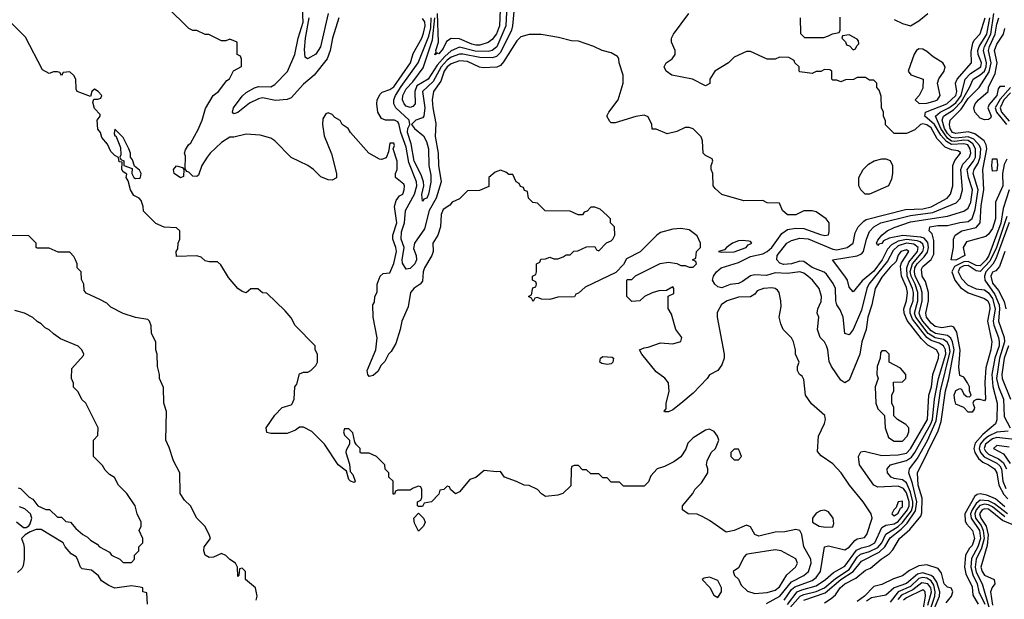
# Model space of a CAD drawing. Header units: inches. Extents: x 2380053 to 2584298, y 380219 to 546618.
# Tile 489 of 656: x 2491146 to 2495947, y 476354 to 479180. Entities that reach past the tile are written whole.
import ezdxf

# ---------------------------------------------------------------- set-up
doc = ezdxf.new("R2010")
doc.units = ezdxf.units.IN
doc.header["$MEASUREMENT"] = 0
doc.layers.add('C4497', color=7, linetype='Continuous')

msp = doc.modelspace()

# ---------------------------------------------------------------- linework, layer by layer
at = {"layer": 'C4497', "color": 2}
for points, elevation in [([(2493561.7, 479290), (2493549.3, 479150), (2493543.5, 479130), (2493490, 479020.4), (2493470, 479001.4), (2493450, 478993.6), (2493390, 478996), (2493307.1, 479012.9), (2493290, 479013), (2493250, 478997), (2493230, 478982.4), (2493201, 478950), (2493161.5, 478878.5), (2493110.2, 478830), (2493121.2, 478750), (2493116.4, 478710), (2493110, 478702), (2493078, 478690), (2493056, 478670), (2493070.8, 478650), (2493114.6, 478614.6), (2493130, 478586), (2493139, 478550), (2493140.8, 478470), (2493150, 478422), (2493150, 478388), (2493138.7, 478330), (2493130.5, 478310.5), (2493115.5, 478304.5), (2493110, 478295.3), (2493107.2, 478327.3), (2493116.9, 478370), (2493115.1, 478390), (2493103.7, 478423.7), (2493069.2, 478490), (2493054.2, 478574.2), (2493037.4, 478630), (2493038.4, 478650), (2493047.3, 478670), (2493045.1, 478690), (2492979.7, 478750), (2492969.7, 478770), (2492969.7, 478789.7), (2492977.4, 478810), (2493005.5, 478854.5), (2493089, 478970), (2493140.6, 479099.4), (2493150, 479140.7), (2493151.7, 479190)], 26), ([(2493491.6, 479310), (2493484.5, 479150), (2493470, 479111.6), (2493450, 479084.2), (2493430, 479068.4), (2493390, 479056.8), (2493370, 479056.4), (2493350, 479060.8), (2493290, 479087.4), (2493250, 479087.8), (2493226.1, 479073.9), (2493210, 479039.3), (2493190, 479014.5), (2493182.8, 479017.2), (2493170, 479009), (2493177.2, 479022.8), (2493174.5, 479030), (2493187.4, 479070), (2493182.6, 479210)], 18), ([(2494873.6, 476350), (2494910, 476401.2), (2494925.2, 476414.8), (2495010, 476446.4), (2495030, 476460.3), (2495051.1, 476490), (2495069.6, 476610.4), (2495090, 476615.5), (2495170, 476594.9), (2495190, 476608.4), (2495218.8, 476641.2), (2495230, 476648.5), (2495264.5, 476655.5), (2495277, 476670), (2495302.7, 476750), (2495297.2, 476770), (2495259.3, 476830), (2495192.7, 476910), (2495151.5, 476971.5), (2495110, 477014), (2495053.6, 477053.6), (2495035.3, 477075.3), (2495041.2, 477150), (2495070, 477212), (2495075.1, 477230), (2495072.3, 477250), (2495007.5, 477307.5), (2494977.2, 477350), (2494970, 477426), (2494962, 477442), (2494948, 477450), (2494938, 477470), (2494938, 477490), (2494946, 477510), (2494928.9, 477548.9), (2494928.9, 477571.1), (2494919.3, 477610), (2494910, 477628.7), (2494869.3, 477669.3), (2494856.5, 477696.5), (2494849, 477730), (2494858.6, 477781.4), (2494858, 477810), (2494849.4, 477849.4), (2494840.9, 477860.9), (2494829.5, 477869.5), (2494813.4, 477873.4), (2494772, 477870), (2494742.5, 477857.5), (2494730, 477842), (2494710, 477829), (2494650, 477826.6), (2494596, 477810), (2494568, 477792), (2494547.4, 477752.6), (2494546.7, 477730), (2494580.7, 477550), (2494580.7, 477530), (2494570, 477498), (2494550.7, 477469.3), (2494510, 477448), (2494498, 477430), (2494430, 477359), (2494370, 477309), (2494330, 477278), (2494310, 477268), (2494290, 477268), (2494288.7, 477271.3), (2494298, 477282), (2494298, 477310), (2494313.2, 477366.8), (2494309.2, 477410), (2494292.1, 477432.1), (2494250, 477462.7), (2494179, 477550), (2494168.7, 477570), (2494190, 477581), (2494210, 477582.8), (2494270, 477604.9), (2494330, 477599.1), (2494368.9, 477611.1), (2494374, 477630), (2494345.2, 477670), (2494324.7, 477744.7), (2494308.4, 477771.6), (2494308, 477832), (2494335.3, 477844.7), (2494335.3, 477870), (2494330, 477878), (2494299.6, 477860.4), (2494262, 477858), (2494230, 477849.2), (2494192, 477830), (2494170, 477809), (2494130, 477806), (2494106, 477830), (2494106, 477910), (2494110, 477914), (2494130, 477914), (2494148.4, 477931.6), (2494268.9, 477991.1), (2494310, 477998), (2494350, 477992), (2494370, 477982), (2494390, 477982), (2494410, 477974), (2494430, 477974), (2494446, 477990), (2494442, 478002), (2494426, 478010), (2494442, 478018), (2494446, 478050), (2494466, 478070), (2494466, 478090), (2494450, 478126), (2494410, 478155.3), (2494370, 478162), (2494330, 478159), (2494270, 478142), (2494252, 478130), (2494171.1, 478048.9), (2494105.4, 478014.6), (2494090, 477986), (2494052.7, 477947.3), (2493903.6, 477876.4), (2493870, 477846), (2493858, 477842), (2493851.6, 477828.4), (2493770, 477828), (2493730, 477815.3), (2493690, 477818), (2493670, 477826), (2493658, 477822), (2493650, 477806), (2493642, 477822), (2493626, 477830), (2493642, 477838), (2493647.3, 477872.7), (2493662, 477878), (2493666, 477890), (2493662, 477902), (2493646, 477910), (2493646, 477930), (2493662, 477938), (2493666, 477950), (2493666, 477990), (2493682, 477998), (2493687.3, 478012.7), (2493710, 478014), (2493730, 478022), (2493750, 478014), (2493770, 478014), (2493796.4, 478023.6), (2493810, 478034), (2493830, 478034), (2493848.4, 478051.6), (2493867.3, 478052.7), (2493910, 478072), (2493950, 478074), (2493958, 478058), (2493970, 478054), (2494007.3, 478092.7), (2494030, 478102), (2494038, 478110), (2494048, 478130), (2494046, 478170), (2494026, 478190), (2494026, 478210), (2494010, 478226), (2493976.4, 478256.4), (2493950, 478266), (2493930, 478266), (2493912.7, 478247.3), (2493898, 478242), (2493890, 478228), (2493868.4, 478228.4), (2493830, 478246), (2493708.4, 478248.4), (2493670, 478286), (2493648.4, 478288.4), (2493626, 478310), (2493622, 478342), (2493607.3, 478347.3), (2493602, 478362), (2493587.3, 478367.3), (2493582, 478382), (2493566, 478390), (2493550, 478426), (2493530, 478426), (2493516.4, 478436.4), (2493490, 478446), (2493463.6, 478436.4), (2493434, 478410), (2493432.7, 478367.3), (2493387.3, 478347.3), (2493330, 478346), (2493290, 478306), (2493254, 478290), (2493243.6, 478276.4), (2493210, 478255.3), (2493201, 478230), (2493198, 478170), (2493184, 478130), (2493160.7, 478090), (2493161.6, 478050), (2493154.9, 478030), (2493119.6, 477970), (2493113.1, 477950), (2493110, 477905.2), (2493099.1, 477890), (2493068.9, 477871.1), (2493050.6, 477850), (2493040.3, 477779.7), (2493009.2, 477710.8), (2493001.3, 477670), (2492979, 477601), (2492957.7, 477562.3), (2492944, 477550), (2492925.8, 477514.2), (2492906.4, 477493.6), (2492894.2, 477465.8), (2492870, 477446), (2492850, 477441.2), (2492842.7, 477450), (2492839.6, 477470), (2492882.9, 477570), (2492889.2, 477629.2), (2492869, 477730), (2492868, 477790), (2492876.4, 477803.6), (2492878, 477830), (2492888.4, 477851.6), (2492889, 477890), (2492904, 477930), (2492918, 477942), (2492950, 477946), (2492970, 477991), (2492982.2, 478050), (2492980.5, 478070), (2492965.2, 478110), (2492965.2, 478130), (2492984.5, 478190), (2492972.7, 478270), (2492980.9, 478299.1), (2492998, 478322), (2493013.2, 478330), (2493021.2, 478350), (2493022, 478370), (2493018, 478378), (2492978, 478410), (2492978, 478430), (2492986, 478450), (2492986, 478490), (2492966, 478550), (2492972.7, 478567.3), (2492970, 478578), (2492950, 478578), (2492943.6, 478536.4), (2492932.7, 478507.3), (2492910, 478498), (2492900.4, 478500.4), (2492848.9, 478528.9), (2492758, 478630), (2492748, 478650), (2492718, 478670), (2492708.4, 478688.4), (2492683.1, 478703.1), (2492670, 478718), (2492650, 478726), (2492638, 478722), (2492623.6, 478696.4), (2492622, 478670), (2492630, 478614), (2492666.4, 478526.4), (2492691.1, 478431.1), (2492690.9, 478409.1), (2492670, 478398), (2492650, 478399), (2492614.6, 478414.6), (2492578, 478450), (2492550, 478468.7), (2492470, 478508), (2492389.1, 478589.1), (2492370, 478602), (2492318, 478618), (2492250, 478622), (2492190, 478608), (2492170, 478608), (2492130, 478581.2), (2492074, 478530), (2492059.1, 478510), (2492033.4, 478470), (2492017.3, 478422.7), (2492010, 478415.3), (2491990, 478417.2), (2491970, 478437.2), (2491960.2, 478440.2), (2491952.7, 478452.7), (2491954.5, 478514.5), (2491949.3, 478530), (2491953.6, 478546.4), (2491968.7, 478570), (2491980.4, 478579.6), (2492015.3, 478644.7), (2492035.1, 478690), (2492052.1, 478747.9), (2492088.7, 478810), (2492115.3, 478830), (2492156.4, 478883.6), (2492168.4, 478891.6), (2492188.9, 478931.1), (2492227.3, 478952.7), (2492227.3, 478987.3), (2492222, 479002), (2492206, 479010), (2492206, 479070), (2492170, 479086), (2492150, 479078), (2492130, 479078), (2492067.3, 479107.3), (2492050, 479108), (2492010, 479128), (2491990, 479128), (2491970, 479138), (2491863.1, 479243.1)], 34), ([(2492702.4, 479190), (2492670.4, 479090), (2492660.3, 479030), (2492644.9, 478990), (2492581.6, 478910), (2492530, 478866), (2492470, 478799.3), (2492450, 478791.8), (2492393.7, 478786.3), (2492330, 478799.7), (2492310, 478795.1), (2492266.4, 478773.6), (2492210, 478727.8), (2492190, 478721.2), (2492182.7, 478730), (2492187.6, 478750), (2492230, 478808), (2492250, 478824.9), (2492290, 478848.4), (2492310, 478854.9), (2492370, 478852.2), (2492390, 478863.8), (2492451.8, 478928.2), (2492487.4, 479010), (2492504.2, 479090), (2492528.5, 479168.5), (2492522.7, 479270)], 30), ([(2493521, 479250), (2493516.3, 479150), (2493471.7, 479048.3), (2493450, 479030.8), (2493430, 479025.8), (2493366.2, 479026.2), (2493290, 479046.3), (2493250, 479029), (2493218.4, 479001.6), (2493181.2, 478958.8), (2493137.6, 478890), (2493081.8, 478858.2), (2493072.2, 478830), (2493073.4, 478770), (2493063.1, 478756.9), (2493050, 478751.6), (2493030, 478758.7), (2493020.5, 478770), (2493012.8, 478790), (2493014.7, 478810), (2493030, 478843.1), (2493062.2, 478877.8), (2493113.7, 478946.3), (2493157.9, 479082.1), (2493169.9, 479190)], 22), ([(2492649.2, 479210), (2492611.9, 479048.1), (2492590, 479011.6), (2492549.3, 478989.3), (2492537.2, 478997.2), (2492534.5, 479034.5), (2492538.6, 479090), (2492556.4, 479190)], 26), ([(2494890, 476299), (2494951.3, 476368.7), (2494970, 476378), (2495030, 476392.5), (2495070, 476410.2), (2495124.1, 476455.9), (2495190, 476499.8), (2495230, 476560.2), (2495246.2, 476573.8), (2495290, 476586.9), (2495330, 476606.8), (2495349.9, 476630), (2495370, 476672.4), (2495430, 476709.5), (2495451.2, 476728.8), (2495493.8, 476786.2), (2495501.7, 476810), (2495501.7, 476830), (2495490, 476876.9), (2495470, 476922), (2495450, 476936), (2495410, 476942.7), (2495394.5, 476950), (2495377.6, 476970), (2495376.2, 476990), (2495392.7, 477010), (2495470, 477031), (2495493.7, 477046.3), (2495510.8, 477069.2), (2495588.6, 477210), (2495596.1, 477230), (2495605.9, 477330), (2495625.7, 477430), (2495661.7, 477550), (2495660.5, 477570), (2495650.7, 477590.7), (2495630, 477602.7), (2495590, 477615.8), (2495569.9, 477629.9), (2495500.1, 477720.1), (2495487.3, 477750), (2495488.5, 477770), (2495502.1, 477810), (2495503.8, 477850), (2495499.9, 477870), (2495472.8, 477930), (2495471.4, 477970), (2495482.2, 477997.8), (2495523.7, 478050), (2495527.1, 478070), (2495506, 478086), (2495470, 478090.4), (2495430, 478077.5), (2495404.9, 478055.1), (2495376.7, 478003.3), (2495287.1, 477890), (2495275.9, 477870), (2495250, 477763.7), (2495210, 477669.2), (2495190, 477644), (2495169.4, 477650), (2495161.6, 477730), (2495146.3, 477766.3), (2495129.6, 477790), (2495125.1, 477810), (2495123.5, 477870), (2495113.2, 477893.2), (2495079.5, 477939.5), (2495068.5, 477948.5), (2495010, 477972.6), (2494970, 478000.4), (2494950, 478003.1), (2494909.7, 477989.7), (2494870, 477986), (2494852.8, 477992.8), (2494837, 478010), (2494839.6, 478030), (2494886, 478090), (2494910, 478104), (2494950, 478115.5), (2494990, 478111.3), (2495110, 478062), (2495130, 478058.8), (2495181.2, 478070), (2495209.3, 478090), (2495219.1, 478140.9), (2495234, 478170), (2495261.4, 478198.6), (2495274.1, 478205.9), (2495464.8, 478255.2), (2495550, 478258.5), (2495590, 478267.8), (2495667.8, 478310), (2495685.1, 478330), (2495695.6, 478370), (2495696.3, 478470), (2495706.3, 478493.7), (2495734, 478530), (2495733, 478533), (2495720.9, 478540.9), (2495690, 478546), (2495658.6, 478558.6), (2495619.8, 478599.8), (2495590, 478652.9), (2495570, 478668.3), (2495550, 478672.8), (2495538.8, 478670), (2495510, 478642.7), (2495470, 478626), (2495410, 478626), (2495368.4, 478668.4), (2495367.3, 478687.3), (2495358, 478710), (2495358, 478730), (2495348.7, 478750), (2495347.3, 478807.3), (2495336.4, 478836.4), (2495326, 478850), (2495326, 478870), (2495310, 478886), (2495290, 478886), (2495270, 478898), (2495230, 478898), (2495211.6, 478888.4), (2495172.7, 478887.3), (2495150, 478878), (2495130, 478886), (2495110, 478886), (2495106, 478890), (2495106, 478930), (2495096.4, 478936.4), (2495070, 478938), (2495051.6, 478928.4), (2495030, 478928), (2495010, 478918), (2494950, 478926), (2494946, 478930), (2494946, 478950), (2494926, 478970), (2494922, 478982), (2494896.4, 478996.4), (2494850, 478998), (2494830, 478988), (2494790, 478988), (2494710, 479026), (2494690, 479026), (2494630, 478998), (2494602, 478970), (2494536, 478930), (2494511.3, 478890), (2494510.9, 478869.1), (2494490, 478858), (2494426, 478890), (2494326, 478910), (2494298, 478930), (2494288, 478950), (2494298, 478970), (2494328, 478990), (2494342, 479010), (2494342, 479030), (2494324, 479070), (2494324, 479090), (2494334, 479110), (2494409.2, 479210)], 26), ([(2494952, 479190), (2494952.7, 479112.7), (2494972.7, 479092.7), (2495067.3, 479092.7), (2495090, 479102), (2495108.4, 479111.6), (2495142, 479118), (2495146, 479130), (2495147.3, 479192.7)], 26), ([(2494968.7, 476350), (2495074.1, 476385.9), (2495149.9, 476450.1), (2495209.8, 476490), (2495250, 476540.2), (2495336.4, 476583.6), (2495365, 476610), (2495390, 476653.2), (2495444, 476696), (2495474, 476726), (2495514.3, 476785.7), (2495520.7, 476830), (2495498.7, 476918.7), (2495480.9, 476970), (2495484, 476990), (2495521.7, 477038.3), (2495572.2, 477127.8), (2495615.3, 477224.7), (2495636.4, 477370), (2495682.4, 477562.4), (2495677.7, 477590), (2495668.5, 477608.5), (2495650, 477620.8), (2495609.6, 477629.6), (2495576.1, 477650), (2495515.8, 477730), (2495509.4, 477750), (2495524.6, 477810), (2495525.3, 477850), (2495512.9, 477890), (2495492.4, 477930), (2495488.3, 477951.7), (2495499.9, 477990), (2495549.9, 478050), (2495554.5, 478070), (2495550, 478085.6), (2495537.1, 478097.1), (2495522.4, 478102.4), (2495470, 478108.1), (2495430, 478099.9), (2495397.6, 478082.4), (2495378, 478062), (2495351.6, 478010), (2495310, 477954.5), (2495253.2, 477906.8), (2495210, 477854), (2495190, 477875.3), (2495181.6, 477910), (2495169.6, 477930), (2495108.7, 478010), (2495230, 478029.1), (2495250, 478038.7), (2495259.7, 478050), (2495274.5, 478110), (2495290, 478148), (2495311.5, 478170), (2495344.5, 478190), (2495490, 478225.7), (2495599.1, 478240.9), (2495712.5, 478287.5), (2495731.9, 478308.1), (2495742.6, 478350), (2495735.2, 478450), (2495744, 478476), (2495777.7, 478510), (2495783.7, 478530), (2495781.3, 478550), (2495769.7, 478570), (2495750, 478575.5), (2495690, 478572.4), (2495665.6, 478585.6), (2495637.4, 478617.4), (2495607, 478670), (2495558.9, 478710), (2495562.4, 478730), (2495667.2, 478770), (2495711.2, 478810), (2495715.3, 478830), (2495709.7, 478870), (2495716.8, 478890), (2495786.3, 478970), (2495785.3, 479025.3), (2495793.5, 479066.5), (2495799.7, 479080.3), (2495830, 479110.7), (2495853.9, 479190)], 22), ([(2495070, 476337.3), (2495102.7, 476357.3), (2495123.5, 476376.5), (2495146.6, 476410), (2495169.7, 476430), (2495222.2, 476457.7), (2495270, 476495.5), (2495294.5, 476505.5), (2495347.3, 476550), (2495384.9, 476575.1), (2495404.2, 476595.8), (2495435.6, 476650), (2495485.8, 476694.2), (2495539.8, 476760.2), (2495544.9, 476775.1), (2495546.6, 476846.6), (2495526.4, 476910), (2495523.9, 476970), (2495624.7, 477175.3), (2495639.2, 477220.8), (2495659.9, 477370), (2495676.3, 477430), (2495702.4, 477570), (2495695, 477610), (2495686.7, 477626.7), (2495670, 477639.8), (2495611.8, 477650), (2495590, 477662.8), (2495550, 477710.8), (2495538.1, 477730), (2495532.5, 477750), (2495545.7, 477810), (2495546.2, 477850), (2495538.8, 477878.8), (2495513.1, 477930), (2495508.4, 477950), (2495511.2, 477970), (2495522.6, 477990), (2495556.6, 478023.4), (2495573.2, 478046.8), (2495577.8, 478070), (2495574.5, 478094.5), (2495555.5, 478115.5), (2495540.6, 478120.6), (2495452.7, 478127.3), (2495384.7, 478115.3), (2495357.5, 478102.5), (2495350, 478089.6), (2495334.9, 478085.1), (2495330, 478079), (2495324.5, 478090), (2495330, 478104.7), (2495349.5, 478130), (2495376, 478150), (2495410, 478167), (2495490, 478195), (2495670, 478222), (2495750, 478246.3), (2495770, 478261.1), (2495783.5, 478290), (2495792.1, 478350), (2495771.9, 478410), (2495766.6, 478450), (2495797.5, 478490), (2495806.6, 478510), (2495806.8, 478550), (2495794.3, 478574.3), (2495770.9, 478590.9), (2495750, 478593.5), (2495706.2, 478586.2), (2495690, 478588.7), (2495670, 478602.8), (2495636.9, 478650), (2495610.8, 478710), (2495633.5, 478730), (2495675.8, 478750), (2495710, 478774.8), (2495736, 478810), (2495756.8, 478890), (2495782.2, 478917.8), (2495832.8, 478950), (2495835.6, 478970), (2495819.8, 479010), (2495817.3, 479030), (2495823.7, 479050), (2495861.9, 479110), (2495875.8, 479190)], 18), ([(2495410, 479180.7), (2495450, 479161), (2495490, 479151), (2495530, 479174.8), (2495574, 479210)], 26), ([(2495970.6, 478350), (2495941, 478259), (2495930, 478187.8), (2495871.2, 478030), (2495858.4, 478010), (2495830, 477980.7), (2495810, 477981.3), (2495770, 478001.2), (2495750, 477998.9), (2495703.9, 477976.1), (2495690.9, 477950), (2495706.2, 477910), (2495734, 477874), (2495770, 477848.4), (2495850, 477820.2), (2495866.4, 477810), (2495874.8, 477790), (2495876.6, 477770), (2495865.8, 477710), (2495886.7, 477610), (2495880.9, 477570), (2495857.2, 477482.8), (2495851.4, 477411.4), (2495854.8, 477330), (2495850, 477322), (2495830, 477328.7), (2495812, 477328), (2495798, 477322), (2495794, 477310), (2495802, 477290), (2495799.6, 477280.4), (2495790, 477266), (2495770, 477266), (2495748.9, 477288.9), (2495710, 477306), (2495705.6, 477325.6), (2495702.7, 477350), (2495710, 477372), (2495730, 477382), (2495738, 477378), (2495750, 477354), (2495763.6, 477343.6), (2495778, 477342), (2495786, 477350), (2495778, 477370), (2495778, 477390), (2495768, 477410), (2495750, 477438), (2495730, 477446), (2495725.4, 477485.4), (2495731.8, 477568.2), (2495716.2, 477656.2), (2495700.2, 477680.2), (2495690, 477686), (2495641.7, 477678.3), (2495610, 477683.5), (2495590, 477700.5), (2495567.2, 477730), (2495563.8, 477750), (2495576.9, 477810), (2495577.2, 477850), (2495563.1, 477903.1), (2495547.2, 477930), (2495543.8, 477963.8), (2495550, 477977.6), (2495589.8, 478010.2), (2495603, 478037), (2495603.5, 478103.5), (2495595.4, 478135.4), (2495581.2, 478150), (2495584, 478170), (2495622.7, 478177.3), (2495670, 478176.1), (2495730, 478191.5), (2495770, 478196.5), (2495790, 478210.5), (2495805.6, 478254.4), (2495820.2, 478350), (2495794.5, 478430), (2495799.4, 478450), (2495819.2, 478480.8), (2495828.8, 478510), (2495832, 478550), (2495826.4, 478566.4), (2495797.9, 478597.9), (2495770, 478609.5), (2495710, 478601.8), (2495690, 478605.7), (2495670, 478625), (2495655.3, 478650), (2495644.5, 478690), (2495649.8, 478710), (2495699.1, 478740.9), (2495738.6, 478781.4), (2495778, 478850), (2495795.4, 478890), (2495830, 478911), (2495850.5, 478930), (2495859.1, 478950), (2495860.7, 478970), (2495846.3, 479030), (2495851, 479050), (2495881.7, 479110), (2495896, 479210)], 14), ([(2495960, 478500), (2495945.9, 478474.1), (2495938.3, 478430), (2495939.5, 478370), (2495904.7, 478290), (2495904.3, 478210), (2495890, 478162), (2495870, 478134), (2495856.5, 478123.5), (2495762.7, 478097.3), (2495747, 478070), (2495755.3, 478030), (2495710, 478007.7), (2495688.6, 478008.6), (2495699.7, 478070), (2495699.1, 478110), (2495706.6, 478130), (2495739.3, 478150), (2495810, 478166.3), (2495829.8, 478190), (2495834.3, 478274.3), (2495847.7, 478350), (2495841.7, 478450), (2495861.4, 478550), (2495859.3, 478570), (2495849.2, 478589.2), (2495803.7, 478623.7), (2495770, 478633.3), (2495710, 478624.7), (2495694, 478630), (2495682.2, 478650), (2495679.2, 478670), (2495682.6, 478690), (2495736.7, 478743.3), (2495770, 478796.2), (2495824.7, 478850), (2495873.7, 478926.3), (2495882.7, 478970), (2495870.5, 479030), (2495874.4, 479050), (2495902.1, 479110), (2495910, 479159.1), (2495921, 479190)], 10), ([(2494787.2, 476332.8), (2494851.9, 476370), (2494910, 476439.2), (2494969.6, 476470), (2494992.8, 476490), (2495005.4, 476530), (2495003.5, 476550), (2494969.6, 476610), (2494959.3, 476670), (2494949.1, 476689.1), (2494930, 476694), (2494876.8, 476683.2), (2494830, 476681.6), (2494750, 476662), (2494730, 476669.2), (2494710, 476708), (2494690, 476715.3), (2494629, 476689), (2494590, 476682), (2494510, 476738), (2494476.4, 476756.4), (2494450, 476768.7), (2494406, 476770), (2494378, 476790), (2494378, 476810), (2494428, 476870), (2494438, 476890), (2494470, 476922), (2494502, 476970), (2494502, 476990), (2494495.3, 477010), (2494498, 477030), (2494518, 477070), (2494538, 477090), (2494555.3, 477130), (2494548.7, 477150), (2494532.9, 477172.9), (2494510, 477184), (2494490, 477179), (2494430, 477142), (2494404.5, 477115.5), (2494394.4, 477085.6), (2494370, 477048), (2494335.3, 477024.7), (2494290, 477002), (2494254, 476990), (2494223.6, 476956.4), (2494212.7, 476927.3), (2494190, 476906), (2494090, 476906), (2494070, 476926), (2494030, 476926), (2494010, 476946), (2493990, 476946), (2493970, 476966), (2493930, 476966), (2493910, 476986), (2493890, 476986), (2493870, 477006), (2493850, 477006), (2493838, 477002), (2493834, 476990), (2493832.7, 476907.3), (2493794, 476870), (2493770, 476862), (2493710, 476855.3), (2493690, 476868), (2493670, 476888.7), (2493630, 476909), (2493606, 476910), (2493568.9, 476928.9), (2493510, 476949), (2493490, 476978), (2493470, 476975.3), (2493410, 476982), (2493370, 476948), (2493341, 476939), (2493290, 476878), (2493270, 476868), (2493246, 476890), (2493242, 476902), (2493230, 476906), (2493214, 476890), (2493194, 476886), (2493190, 476866), (2493154, 476830), (2493118, 476822), (2493110, 476806), (2493090, 476806), (2493086, 476810), (2493086, 476830), (2493102, 476838), (2493106, 476850), (2493106, 476890), (2493102, 476902), (2493090, 476906), (2493063.6, 476896.4), (2493050, 476886), (2492990, 476886), (2492978, 476882), (2492972.7, 476867.3), (2492967.3, 476867.3), (2492966, 476930), (2492946, 476950), (2492946, 476970), (2492928.4, 476988.4), (2492926, 477010), (2492886, 477050), (2492850, 477066), (2492810, 477066), (2492806, 477070), (2492806, 477090), (2492787.3, 477107.3), (2492780.4, 477120.4), (2492770, 477166), (2492750, 477186), (2492730, 477186), (2492724.7, 477170), (2492730, 477154), (2492754, 477130), (2492754, 477110), (2492738, 477082), (2492736, 477070), (2492753.7, 477013.7), (2492756.9, 476976.9), (2492770, 476962), (2492782, 476930), (2492776, 476924), (2492758, 476930), (2492750, 476938), (2492739.3, 476979.3), (2492698, 477010), (2492631.2, 477111.2), (2492570, 477172.3), (2492530, 477193.2), (2492510, 477194), (2492490, 477178), (2492450, 477162), (2492370, 477162), (2492350, 477168), (2492348, 477190), (2492388.9, 477251.1), (2492426, 477290), (2492470, 477302), (2492473.6, 477306.4), (2492484, 477330), (2492488, 477390), (2492496.4, 477403.6), (2492510, 477454), (2492530, 477462), (2492550, 477462), (2492566, 477470), (2492590, 477494), (2492598, 477510), (2492598, 477550), (2492586, 477570), (2492586, 477590), (2492488.9, 477688.9), (2492470, 477726), (2492440.4, 477760.4), (2492350, 477846), (2492330, 477848), (2492307.3, 477867.3), (2492272.7, 477867.3), (2492250, 477848), (2492230, 477855.3), (2492209.6, 477869.6), (2492163.7, 477923.7), (2492125.6, 477985.6), (2492110, 477999), (2492070, 477999), (2492050, 478004), (2492030, 478022), (2492010, 478028.7), (2491910, 478026), (2491908, 478050), (2491916.4, 478063.6), (2491918, 478090), (2491926, 478110), (2491926, 478150), (2491910, 478166), (2491850, 478168), (2491810, 478186), (2491750, 478246), (2491748, 478270), (2491738, 478298), (2491728.7, 478310), (2491702.7, 478322.7), (2491686, 478350), (2491674.6, 478394.6), (2491664, 478410), (2491667.3, 478427.3), (2491650, 478438), (2491644, 478450), (2491646, 478486), (2491630, 478488), (2491628, 478508), (2491610, 478518), (2491590, 478538), (2491574, 478574), (2491546, 478606), (2491539, 478630), (2491526.3, 478646.3), (2491524, 478690), (2491538, 478710), (2491538, 478718), (2491510, 478748), (2491502, 478778), (2491507.3, 478792.7), (2491527.3, 478792.7), (2491542, 478798), (2491546, 478810), (2491528, 478830), (2491510, 478842), (2491498, 478830), (2491490, 478806), (2491426, 478830), (2491421.2, 478841.2), (2491419, 478890), (2491410, 478908), (2491390, 478926), (2491358, 478922), (2491350, 478908), (2491342, 478922), (2491330, 478926), (2491310, 478926), (2491290, 478918), (2491256.4, 478936.4), (2491174.6, 479094.6), (2491094.6, 479174.6)], 38), ([(2494890, 476329.4), (2494937.2, 476390), (2494959.3, 476400.7), (2495030, 476419.3), (2495075.4, 476450), (2495114.6, 476485.4), (2495170, 476515.6), (2495226.1, 476593.9), (2495250, 476605.7), (2495290, 476615.2), (2495316.4, 476630), (2495350, 476703.7), (2495370, 476714.9), (2495410, 476721.7), (2495430, 476733.9), (2495475.2, 476790), (2495482.7, 476810), (2495482.7, 476830), (2495470, 476873.7), (2495455, 476895), (2495430, 476905), (2495330, 476901.6), (2495311.2, 476911.2), (2495240.7, 477010), (2495236, 477050), (2495246.8, 477073.2), (2495264.1, 477075.9), (2495350, 477056), (2495430, 477058.8), (2495470, 477067.3), (2495490, 477087.6), (2495571.8, 477230), (2495578.9, 477350), (2495591.4, 477390), (2495598.8, 477450), (2495625.7, 477530), (2495628, 477550), (2495616.9, 477570), (2495574, 477594), (2495543.9, 477623.9), (2495473.8, 477713.8), (2495458, 477750), (2495457.4, 477770), (2495470.7, 477810), (2495474.4, 477850), (2495470, 477875.1), (2495445.3, 477930), (2495441.5, 477978.5), (2495445.6, 477994.4), (2495480.7, 478050), (2495470, 478058.7), (2495443.1, 478050), (2495430, 478032), (2495419.4, 478000.6), (2495390, 477973.5), (2495350, 477925.1), (2495316.9, 477870), (2495301.3, 477790), (2495280.8, 477730), (2495273.4, 477670), (2495251.7, 477610), (2495242.4, 477550), (2495190, 477422), (2495170, 477409), (2495150, 477422), (2495104, 477490), (2495092.9, 477512.9), (2495086, 477570), (2495079.3, 477590), (2495070, 477608.7), (2495049, 477630), (2495042, 477650), (2495035.3, 477670), (2495042, 477730), (2495034, 477750), (2495037.2, 477770), (2495053.1, 477806.9), (2495056.2, 477830), (2495043.7, 477870), (2495012, 477910), (2494989.6, 477930), (2494970, 477945.1), (2494950, 477951.1), (2494890, 477942), (2494830, 477946.6), (2494787.1, 477932.9), (2494730, 477936.5), (2494708.6, 477931.4), (2494670, 477903.5), (2494650, 477894.7), (2494610.3, 477889.7), (2494570, 477872.3), (2494550, 477878), (2494536, 477890), (2494524.5, 477910), (2494529.6, 477930), (2494542.9, 477950), (2494566, 477970), (2494650, 477995.6), (2494710, 478026.2), (2494770, 478039.1), (2494790.6, 478049.4), (2494814, 478070), (2494861.5, 478138.5), (2494890, 478157.3), (2494930, 478163.1), (2494970, 478162.6), (2495050, 478132.7), (2495071.9, 478128.1), (2495088.9, 478131.1), (2495093.2, 478146.8), (2495092.7, 478190), (2495079, 478210), (2495030, 478244), (2495010, 478249), (2494970, 478248), (2494930, 478228.7), (2494890, 478228), (2494866, 478250), (2494850, 478286), (2494790, 478288), (2494770, 478298), (2494676.4, 478296.4), (2494570, 478328.7), (2494536.4, 478356.4), (2494528, 478370), (2494526, 478430), (2494518, 478450), (2494518, 478470), (2494526, 478490), (2494522, 478502), (2494490, 478518), (2494478, 478530), (2494475.3, 478590), (2494468.9, 478608.9), (2494428.9, 478648.9), (2494410, 478655.3), (2494390, 478655.3), (2494350, 478635.3), (2494303.1, 478623.1), (2494250, 478646), (2494230, 478646), (2494228, 478670), (2494210, 478706), (2494190, 478715.3), (2494150, 478709), (2494050, 478678), (2494030, 478678), (2494023.1, 478683.1), (2494008, 478710), (2494018, 478730), (2494064, 478790), (2494089.1, 478870.9), (2494089, 478910), (2494068.7, 478970), (2494068, 478990), (2494060.4, 479000.4), (2494030, 479018), (2493986, 479030), (2493946, 479050), (2493870, 479075.3), (2493836.4, 479076.4), (2493773.6, 479093.6), (2493688.4, 479108.4), (2493630, 479108.7), (2493590, 479096), (2493570, 479078), (2493505.3, 478974.7), (2493490, 478957.6), (2493471.5, 478948.5), (2493404.9, 478944.9), (2493388.3, 478948.3), (2493330, 478976.5), (2493290, 478980.3), (2493250, 478964.8), (2493230, 478949.7), (2493215.9, 478930), (2493199.4, 478880.6), (2493163.7, 478830), (2493157.4, 478790), (2493160.2, 478750), (2493174.9, 478674.9), (2493171.4, 478610), (2493185.8, 478530), (2493187.9, 478470), (2493201.3, 478390), (2493176.9, 478310), (2493142.4, 478250), (2493119.9, 478160.1), (2493070.4, 478090), (2493065.3, 478065.3), (2493079.1, 478030), (2493080.4, 478010), (2493072.4, 477990), (2493050, 477967), (2493030, 477963.7), (2493012.5, 477992.5), (2493011.1, 478010), (2493020.4, 478070), (2493006, 478110), (2493006.6, 478146.6), (2493021.4, 478190), (2493026.2, 478250), (2493071.1, 478328.9), (2493081.5, 478370), (2493080.7, 478390), (2493043.6, 478483.6), (2493030, 478558), (2493004.7, 478630), (2492994.5, 478674.5), (2492990, 478682.9), (2492974, 478690), (2492929.7, 478689.7), (2492910, 478699.3), (2492892, 478730), (2492886.6, 478770), (2492889.4, 478790), (2492903.3, 478816.7), (2492913.6, 478826.4), (2492950, 478839.5), (2492970, 478853.4), (2493051.8, 478970), (2493064.2, 479015.8), (2493106, 479090), (2493114.3, 479114.3), (2493122.4, 479150), (2493121.6, 479170), (2493110, 479186.6)], 30), ([(2495950, 478854.7), (2495925.8, 478854.2), (2495917.1, 478842.9), (2495910.2, 478810), (2495873.1, 478766.9), (2495866.7, 478750), (2495883.1, 478710), (2495879.6, 478700.4), (2495870, 478694), (2495850, 478691.5), (2495830, 478699.6), (2495802.9, 478730), (2495797.6, 478750), (2495805.1, 478770), (2495820.7, 478790), (2495867.8, 478830), (2495870, 478850.7), (2495902.6, 478917.4), (2495912.8, 478970), (2495898.5, 479030), (2495910, 479061.3), (2495942.9, 479110), (2495950, 479138)], 6), ([(2495978, 478850), (2495926.7, 478793.3), (2495902.8, 478750), (2495909.2, 478729.2), (2495958, 478670)], 10), ([(2495976.9, 478823.1), (2495945.2, 478790), (2495926.2, 478750), (2495932.8, 478730), (2495970, 478685)], 14), ([(2495958.8, 478221.2), (2495908.6, 478070), (2495877.2, 478002.7), (2495830, 477953), (2495810, 477955.3), (2495770, 477981.3), (2495750, 477979.4), (2495730.2, 477970), (2495721.7, 477950), (2495738.3, 477918.3), (2495768, 477888), (2495810, 477868), (2495850, 477863.5), (2495870, 477848.3), (2495890, 477820.2), (2495902.9, 477770), (2495893, 477710), (2495895.6, 477690), (2495919.4, 477630), (2495922.7, 477610), (2495921.2, 477590), (2495900.8, 477530), (2495885.6, 477450), (2495891.2, 477391.2), (2495912.6, 477310), (2495911.1, 477228.9), (2495904.6, 477210), (2495842.9, 477157.1), (2495804.9, 477115.1), (2495799, 477090), (2495803.5, 477070), (2495820.8, 477040.8), (2495842.1, 477022.1), (2495870.4, 477010), (2495899.6, 476990), (2495910.9, 476970), (2495919.7, 476910), (2495945.1, 476865.1), (2495964, 476844)], 18), ([(2495970, 478191.2), (2495906, 478014), (2495891, 477989), (2495857, 477950), (2495850.8, 477930), (2495851.8, 477910), (2495900.6, 477840.6), (2495921.4, 477790), (2495924.3, 477770), (2495918.2, 477710), (2495946.9, 477630), (2495948.3, 477610), (2495923.3, 477530), (2495909, 477430), (2495919, 477390), (2495943.2, 477330), (2495946, 477246), (2495974.9, 477190)], 22), ([(2492299, 476350), (2492304, 476370), (2492295.3, 476410), (2492246, 476450), (2492246, 476490), (2492230, 476506), (2492218, 476502), (2492214, 476470), (2492210, 476466), (2492208, 476510), (2492198, 476530), (2492170, 476548), (2492150, 476568), (2492130, 476578), (2492090, 476559), (2492070, 476557.2), (2492049.2, 476570), (2492042.7, 476590), (2492045.2, 476610), (2492075.3, 476650), (2492068.7, 476670), (2492048, 476710), (2492009.1, 476749.1), (2491978, 476810), (2491950, 476838), (2491928.7, 476870), (2491926, 476970), (2491895.3, 477030), (2491874.6, 477094.6), (2491858, 477130), (2491862, 477270), (2491848.7, 477310), (2491847.3, 477387.3), (2491828, 477430), (2491828, 477450), (2491818, 477490), (2491815.3, 477550), (2491808.7, 477570), (2491808.7, 477610), (2491788, 477650), (2491787.3, 477687.3), (2491778, 477710), (2491770, 477718), (2491710, 477728.7), (2491650, 477748), (2491590, 477778), (2491570, 477798), (2491536.4, 477816.4), (2491470, 477846), (2491460.4, 477860.4), (2491458, 477890), (2491447.3, 477912.7), (2491446, 477950), (2491426, 477970), (2491426, 477990), (2491418, 478010), (2491410, 478026), (2491390, 478046), (2491332.7, 478047.3), (2491290, 478066), (2491230, 478066), (2491226, 478070), (2491226, 478090), (2491190, 478126), (2491090, 478128)], 42), ([(2495950, 478049.2), (2495923.6, 477976.4), (2495905, 477955.1), (2495890, 477949.6), (2495880.7, 477930), (2495890, 477895.3), (2495919.2, 477859.2), (2495946.9, 477806.9), (2495954.7, 477770)], 26), ([(2491138, 476898), (2491150, 476894), (2491191.6, 476851.6), (2491210, 476842), (2491234, 476810), (2491272.7, 476792.7), (2491291.6, 476791.6), (2491330, 476754), (2491350, 476754), (2491370, 476734), (2491394, 476730), (2491419.6, 476699.6), (2491454, 476670), (2491476.9, 476656.9), (2491490, 476642), (2491523.6, 476623.6), (2491534, 476610), (2491583.6, 476583.6), (2491594, 476570), (2491634, 476550), (2491650, 476534), (2491690, 476534), (2491706, 476550), (2491706, 476570), (2491726, 476590), (2491726, 476610), (2491746, 476630), (2491746, 476650), (2491728, 476690), (2491738, 476710), (2491738, 476730), (2491718, 476770), (2491708, 476810), (2491668, 476870), (2491628, 476910), (2491608.4, 476948.4), (2491583.1, 476963.1), (2491563.1, 476983.1), (2491550, 477006), (2491506, 477050), (2491506, 477130), (2491527.3, 477152.7), (2491528, 477190), (2491468, 477310), (2491448.9, 477328.9), (2491430, 477366), (2491408.4, 477388.4), (2491407.3, 477407.3), (2491398, 477430), (2491400.4, 477479.6), (2491456.4, 477543.6), (2491458, 477550), (2491448, 477570), (2491430, 477588), (2491344.7, 477624.7), (2491310, 477648), (2491290, 477668), (2491270, 477678), (2491250, 477698), (2491230, 477708), (2491208.9, 477728.9), (2491168.9, 477748.9), (2491122, 477762)], 46), ([(2495967.8, 477590), (2495945.5, 477530), (2495935.5, 477450), (2495937.1, 477430), (2495976.6, 477330)], 26), ([(2495966.6, 477173.4), (2495910, 477169.2), (2495870, 477149.9), (2495847.6, 477132.4), (2495829.7, 477110.3), (2495825, 477090), (2495830.8, 477070), (2495849.3, 477049.3), (2495910, 477018.5), (2495924.9, 477004.9), (2495934.1, 476990), (2495940.6, 476930), (2495955.1, 476895.1)], 22), ([(2496009, 477131), (2495910, 477142.3), (2495890, 477137), (2495855, 477110), (2495848.9, 477090), (2495855.8, 477075.8), (2495870, 477062.1), (2495919.2, 477039.2), (2495941.1, 477021.1), (2495957, 476990)], 26), ([(2495970, 477096.1), (2495910, 477103.7), (2495894, 477090), (2495942.6, 477062.6), (2495976.1, 477016.1)], 30), ([(2495950, 476804.6), (2495904.4, 476844.4), (2495861.7, 476861.7), (2495830, 476868.9), (2495814.7, 476865.3), (2495803.5, 476856.5), (2495754.7, 476770), (2495756.1, 476736.1), (2495762, 476722), (2495791.6, 476690), (2495802, 476650), (2495790, 476617), (2495776.7, 476603.3), (2495757, 476570), (2495753.4, 476510), (2495758.6, 476478.5), (2495790, 476414.8), (2495794.1, 476374.1), (2495819.5, 476330)], 18), ([(2495962.2, 476770), (2495899.2, 476819.2), (2495870, 476833.7), (2495830, 476837.6), (2495810, 476821), (2495790.6, 476790), (2495782.5, 476770), (2495785.3, 476750), (2495825.4, 476690), (2495831, 476650), (2495818.2, 476610), (2495787.6, 476552.4), (2495784.2, 476510), (2495794, 476474), (2495814.7, 476430), (2495823.5, 476390), (2495851.9, 476330)], 22), ([(2491130, 476732), (2491163.6, 476703.6), (2491176.4, 476703.6), (2491190, 476712), (2491197.2, 476722.8), (2491204, 476750), (2491198, 476770), (2491170, 476795.3), (2491144.7, 476804.7)], 46), ([(2495950, 476756.4), (2495890, 476804.5), (2495870, 476814.9), (2495850, 476818.5), (2495828.4, 476811.6), (2495810.1, 476790), (2495803.1, 476770), (2495806.9, 476750), (2495834, 476714), (2495844.6, 476690), (2495848.8, 476650), (2495836.4, 476603.6), (2495809.6, 476550), (2495805.1, 476510), (2495810, 476486.5), (2495839.8, 476430), (2495873.5, 476310)], 26), ([(2496004.7, 476710), (2495938.6, 476738.6), (2495870, 476793.3), (2495850, 476795.7), (2495838.3, 476790), (2495826.4, 476770), (2495832, 476750), (2495858.4, 476710), (2495868.1, 476668.1), (2495863.3, 476616.7), (2495833.1, 476510), (2495838.3, 476490), (2495850, 476472.4), (2495897.3, 476450), (2495900.5, 476430), (2495887.8, 476412.2), (2495880.2, 476390), (2495890, 476325.5)], 30), ([(2491768.7, 476330), (2491766, 476386), (2491746, 476390), (2491746, 476410), (2491733.6, 476413.6), (2491690, 476419), (2491610, 476408.7), (2491580.7, 476420.7), (2491544.5, 476444.5), (2491530, 476468), (2491496.4, 476496.4), (2491450, 476502), (2491442, 476510), (2491428, 476550), (2491420.4, 476560.4), (2491396.4, 476576.4), (2491368, 476610), (2491358, 476630), (2491250, 476694), (2491226, 476694), (2491196.9, 476683.1), (2491171.6, 476668.4), (2491154, 476650), (2491164.7, 476624.7), (2491166.8, 476606.8), (2491167.7, 476550), (2491162, 476518), (2491155.5, 476504.5), (2491135.5, 476484.5)], 46), ([(2495663.3, 476336.7), (2495689, 476370), (2495695.3, 476390), (2495690, 476406), (2495688.9, 476408.9), (2495670, 476413.2), (2495653.2, 476430), (2495641.2, 476481.2), (2495624.5, 476504.5), (2495570, 476522), (2495530, 476517.6), (2495485.4, 476494.6), (2495450, 476467.8), (2495406.6, 476453.4), (2495350, 476426.6), (2495310, 476416), (2495266, 476370), (2495230, 476342.6)], 18), ([(2495606.7, 476310), (2495631.4, 476370), (2495632.2, 476390), (2495617.6, 476437.6), (2495601.8, 476461.8), (2495590.4, 476470.4), (2495550, 476483.2), (2495522.9, 476477.1), (2495470, 476431.6), (2495410.1, 476409.9), (2495370, 476374), (2495299.6, 476360.4), (2495274.4, 476345.6)], 22), ([(2495588.9, 476311.1), (2495608.9, 476370), (2495610.4, 476390), (2495602.6, 476422.6), (2495590, 476443.7), (2495570, 476456.9), (2495550, 476460.2), (2495530, 476454.9), (2495490, 476416.5), (2495428.8, 476391.2), (2495390, 476340.3)], 26), ([(2495574.7, 476325.3), (2495591.3, 476390), (2495587.9, 476410), (2495574.5, 476430), (2495545.3, 476434.7), (2495500.5, 476399.5), (2495445.8, 476374.2), (2495427.3, 476352.7)], 30), ([(2495552.5, 476310), (2495562.2, 476370), (2495560.5, 476390), (2495555.9, 476395.9), (2495550, 476400.5), (2495470, 476361.4), (2495455.2, 476350)], 34)]:
    msp.add_lwpolyline(points, dxfattribs=dict(at, elevation=elevation))
for points, elevation in [([(2495190, 479106), (2495158, 479102), (2495154, 479090), (2495172.7, 479072.7), (2495178, 479058), (2495192.7, 479052.7), (2495210, 479034), (2495222, 479038), (2495227.3, 479052.7), (2495238, 479062), (2495236.4, 479076.4), (2495230, 479086)], 26), ([(2495530, 479039), (2495518, 479030), (2495507.1, 479012.9), (2495478, 478930), (2495491.1, 478911.1), (2495551, 478890), (2495550, 478846), (2495532, 478810), (2495512, 478790), (2495531.6, 478771.6), (2495570, 478774), (2495610, 478785.3), (2495621.2, 478790), (2495634.5, 478810), (2495622, 478870), (2495627.7, 478892.3), (2495654, 478930), (2495658, 478950), (2495648, 478970), (2495599.3, 478999.3), (2495570, 479025.2), (2495550, 479036)], 26), ([(2491610, 478646), (2491605.4, 478625.4), (2491610, 478614), (2491614, 478614), (2491636.9, 478556.9), (2491638, 478522), (2491634, 478510), (2491638, 478498), (2491652.7, 478492.7), (2491654, 478470), (2491694, 478454), (2491692, 478430), (2491702, 478410), (2491710, 478406), (2491730, 478406.8), (2491735.3, 478410), (2491738, 478430), (2491730, 478446), (2491706, 478466), (2491696.4, 478496.4), (2491686, 478510), (2491686, 478530), (2491678, 478550), (2491650, 478606)], 38), ([(2495290, 478329), (2495268, 478330), (2495248, 478350), (2495238, 478370), (2495238, 478410), (2495258, 478450), (2495284.7, 478475.3), (2495312, 478492), (2495350, 478502), (2495370, 478502), (2495390, 478494), (2495402, 478470), (2495402, 478430), (2495396.9, 478403.1), (2495382, 478370)], 26), ([(2495890, 478442), (2495886.4, 478470), (2495890, 478502), (2495910, 478502), (2495913.3, 478473.3), (2495910, 478444)], 6), ([(2491930, 478409.4), (2491899.3, 478430), (2491895.1, 478450), (2491910, 478467.3), (2491939.1, 478459.1), (2491946, 478450), (2491943.6, 478416.4)], 34), ([(2494670, 478104), (2494650, 478101.2), (2494622, 478090), (2494592, 478070), (2494582, 478058), (2494554, 478050), (2494566, 478046), (2494630, 478048.5), (2494688.7, 478070), (2494698, 478082), (2494715.3, 478090), (2494710, 478098), (2494700.4, 478100.4)], 34), ([(2495370, 477566), (2495350, 477566), (2495343.6, 477556.4), (2495342, 477530), (2495326.8, 477490), (2495326, 477450), (2495332, 477430), (2495318, 477390), (2495321, 477310), (2495330, 477282), (2495362, 477250), (2495366, 477190), (2495383, 477143), (2495410, 477124.9), (2495450, 477124.9), (2495473.6, 477150), (2495482, 477170), (2495481.2, 477190), (2495467, 477207), (2495426, 477230), (2495408.4, 477248.4), (2495408, 477290), (2495398, 477310), (2495398, 477350), (2495408, 477370), (2495407.3, 477412.7), (2495450, 477414), (2495466, 477430), (2495466, 477450), (2495440.4, 477480.4), (2495386, 477510), (2495386, 477550)], 34), ([(2494010, 477499), (2493984.1, 477504.1), (2493975.3, 477510), (2493978, 477530), (2493990, 477538), (2494035.3, 477535.3), (2494042, 477530), (2494038, 477510), (2494030, 477502)], 34), ([(2494650, 477086), (2494630, 477086), (2494614, 477070), (2494614, 477050), (2494630, 477034), (2494650, 477034), (2494666, 477050), (2494656.4, 477076.4)], 38), ([(2495070, 476789.2), (2495050, 476785.2), (2495030, 476774), (2495011, 476750), (2495011.3, 476730), (2495044.7, 476710), (2495074.5, 476705.5), (2495110, 476706.8), (2495116, 476724), (2495112.3, 476750), (2495090, 476781.2)], 38), ([(2495450, 476833.2), (2495430, 476828.7), (2495419, 476801), (2495407.7, 476790), (2495399.1, 476770), (2495410, 476761.6), (2495430, 476774.8), (2495441.3, 476798.7), (2495450, 476804.9)], 34), ([(2493090, 476686), (2493070, 476726), (2493068, 476750), (2493090, 476774), (2493114, 476750), (2493122, 476730), (2493114, 476710)], 38), ([(2494830, 476595.6), (2494704.1, 476575.9), (2494688, 476572), (2494678.5, 476561.5), (2494650, 476508), (2494624.7, 476490), (2494632, 476470), (2494650, 476452), (2494663, 476423), (2494694.2, 476394.2), (2494730, 476383.1), (2494790, 476386.7), (2494830, 476399), (2494850, 476415.3), (2494886.4, 476473.6), (2494929.5, 476510), (2494938.4, 476530), (2494930, 476552), (2494859, 476590)], 42), ([(2494510, 476462), (2494483.6, 476456.4), (2494474, 476450), (2494511.3, 476411.3), (2494530, 476374), (2494550, 476362), (2494568, 476390), (2494568, 476410), (2494550, 476446)], 42)]:
    msp.add_lwpolyline(points, close=True, dxfattribs=dict(at, elevation=elevation))

doc.saveas('drawing.dxf')
